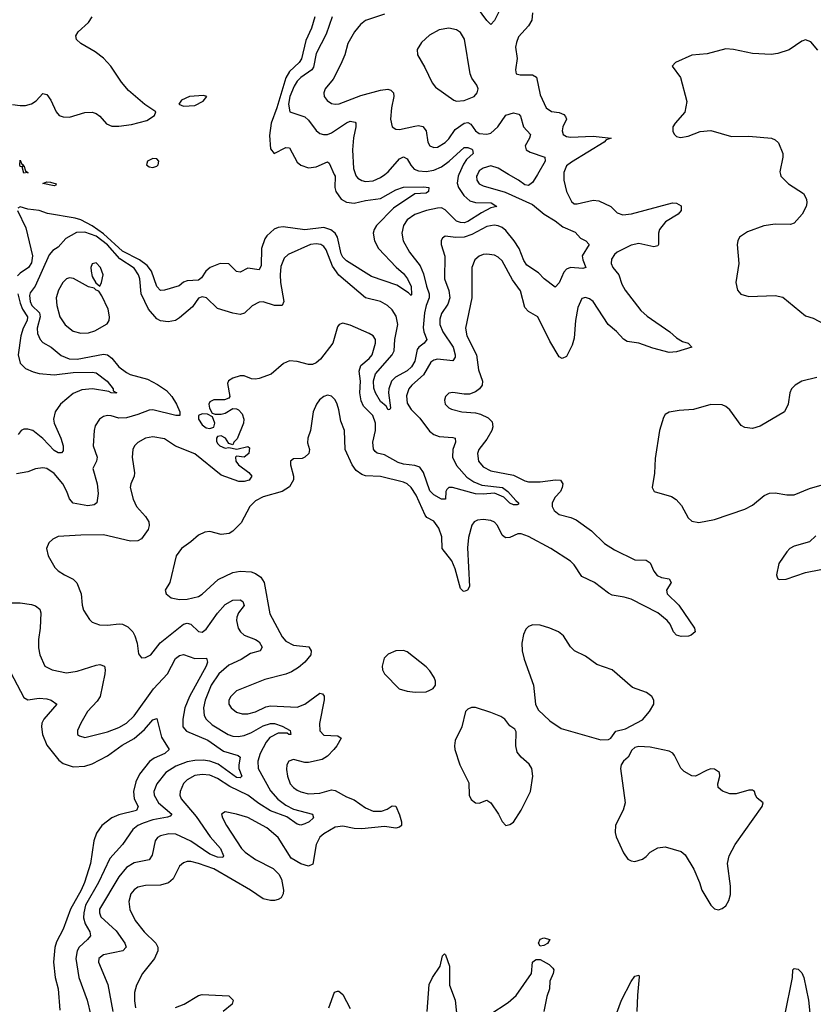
# Model space of a CAD drawing. Header units: inches. Extents: x 1649636 to 1815363, y 506543 to 641975.
# Tile 637 of 656: x 1760367 to 1764550, y 615629 to 620815. Entities that reach past the tile are written whole.
import ezdxf

# ---------------------------------------------------------------- set-up
doc = ezdxf.new("R2010")
doc.units = ezdxf.units.IN
doc.header["$MEASUREMENT"] = 0
doc.layers.add('B7661', color=7, linetype='Continuous')
doc.layers.add('B7662', color=7, linetype='Continuous')

msp = doc.modelspace()

# ---------------------------------------------------------------- linework, layer by layer
at = {"layer": 'B7661', "color": 5}
for points, elevation in [([(1762682.5, 620000), (1762678.2, 619990), (1762673, 619953), (1762679.9, 619930), (1762707.8, 619887.8), (1762740.2, 619860.2), (1762770, 619851.6), (1762852.7, 619850), (1762882.8, 619830), (1762850, 619822.8), (1762801.9, 619798.1), (1762730, 619751.7), (1762710, 619745.3), (1762690, 619746), (1762670, 619754.1), (1762610, 619813.5), (1762590, 619823.6), (1762570, 619822.6), (1762512.2, 619810), (1762450, 619787.8), (1762410, 619760.3), (1762390, 619731.1), (1762381.8, 619690), (1762389.3, 619650), (1762422.3, 619590), (1762477.9, 619517.9), (1762496, 619476), (1762511.1, 619411.1), (1762526.2, 619370), (1762525.3, 619350), (1762510, 619309.7), (1762501.5, 619270), (1762493.5, 619193.5), (1762496.8, 619170), (1762512.9, 619130), (1762499.7, 619110), (1762471.6, 619090), (1762463.2, 619076.8), (1762450, 619015.8), (1762433.1, 618986.9), (1762410, 618964.5), (1762347.5, 618932.5), (1762327.2, 618910), (1762313.4, 618870), (1762311.8, 618850), (1762321.1, 618770), (1762318.7, 618761.3), (1762310, 618758.9), (1762298.3, 618778.3), (1762270, 618803.4), (1762242.2, 618850), (1762234.1, 618874.1), (1762232.2, 618912.2), (1762242, 618950), (1762331.1, 619048.9), (1762340.7, 619070), (1762345.2, 619130), (1762359.9, 619210), (1762352.4, 619252.4), (1762330, 619287.2), (1762305.4, 619310), (1762270, 619330.7), (1762190, 619349.8), (1762049.4, 619469.4), (1762016.3, 619516.3), (1761983.2, 619603.2), (1761970, 619620.7), (1761954, 619630), (1761930, 619634.9), (1761900.3, 619630), (1761781.7, 619578.3), (1761761.2, 619558.8), (1761744.5, 619515.5), (1761739.8, 619470), (1761742.2, 619430), (1761759.2, 619330), (1761750.2, 619309.8), (1761710, 619309), (1761650, 619327.7), (1761630, 619326), (1761593.2, 619306.8), (1761551.6, 619268.5), (1761530, 619261.7), (1761490, 619268.8), (1761410, 619293.7), (1761352.4, 619350), (1761330, 619354.7), (1761310, 619348.2), (1761278.6, 619301.4), (1761210, 619243.6), (1761188.9, 619231.1), (1761150, 619223.5), (1761110, 619228.2), (1761090, 619239.8), (1761047, 619290), (1761007.4, 619370), (1761000.2, 619450), (1760994.2, 619470), (1760970, 619506.1), (1760895.6, 619555.6), (1760830, 619628.3), (1760770, 619673.6), (1760710, 619696.3), (1760666.1, 619693.9), (1760610, 619662.8), (1760570, 619616.9), (1760541.7, 619598.3), (1760523.4, 619576.6), (1760448.5, 619411.5), (1760423.3, 619376.7), (1760418.6, 619361.4), (1760421.9, 619330), (1760431.5, 619310), (1760471.8, 619270), (1760475.2, 619250), (1760458.9, 619190), (1760461.6, 619161.6), (1760474.9, 619130), (1760490, 619114), (1760533.4, 619090), (1760585.9, 619045.9), (1760628.4, 619028.4), (1760670, 619026.6), (1760810, 619052.8), (1760830.2, 619050), (1760852.7, 619032.7), (1760890, 618986.9), (1760930, 618956.2), (1760950, 618946), (1761040.6, 618920.6), (1761093.8, 618893.8), (1761141.3, 618861.3), (1761169.3, 618830), (1761193.1, 618790), (1761211.7, 618750), (1761211.6, 618730), (1761190, 618729), (1761070, 618759.6), (1761050, 618758.3), (1760990, 618734.8), (1760930, 618717.8), (1760890, 618716), (1760850, 618728.3), (1760830, 618729.7), (1760810, 618724.2), (1760788, 618710), (1760764.8, 618675.2), (1760759.5, 618650), (1760755.3, 618570), (1760776.5, 618510), (1760772.6, 618490), (1760752.4, 618450), (1760775.7, 618370), (1760780.8, 618319.3), (1760774.2, 618270), (1760760.7, 618259.3), (1760725.9, 618254.1), (1760648.7, 618268.7), (1760630.5, 618290.5), (1760616.7, 618330), (1760594.6, 618370), (1760550, 618425.2), (1760510, 618450.6), (1760490, 618454.6), (1760450, 618449.8), (1760410, 618434), (1760350, 618422.2)], 540), ([(1762025, 620000), (1762029.4, 619990), (1762028.9, 619930), (1762034.2, 619910), (1762062, 619870), (1762090, 619853.1), (1762130, 619848.2), (1762190, 619863), (1762270, 619873.1), (1762350, 619917.7), (1762390, 619932.6), (1762495, 619935), (1762524, 619930), (1762521.6, 619910), (1762510, 619901.3), (1762450, 619897.7), (1762337.2, 619822.7), (1762248.3, 619730), (1762235.7, 619710), (1762230.1, 619690), (1762237.3, 619650), (1762259, 619610), (1762351.6, 619511.6), (1762390, 619477.6), (1762412.3, 619450), (1762431.1, 619410), (1762432.5, 619367.5), (1762430, 619362.7), (1762416.3, 619376.3), (1762355.9, 619415.9), (1762222.1, 619462.1), (1762090, 619545.1), (1762070, 619564.6), (1762061.8, 619581.8), (1762042.8, 619670), (1762030.4, 619690.4), (1762007.4, 619707.4), (1761970, 619719.8), (1761870, 619708.1), (1761756.5, 619723.5), (1761730, 619720.2), (1761708.5, 619711.5), (1761670, 619677), (1761659.5, 619660.5), (1761642.7, 619610), (1761640.8, 619519.3), (1761630, 619497.8), (1761570, 619505.4), (1761530, 619484), (1761510, 619488.3), (1761469, 619529), (1761423.2, 619530), (1761371, 619510), (1761348.3, 619490), (1761324.8, 619455.2), (1761310, 619443.3), (1761250, 619439.7), (1761230, 619432.1), (1761207.3, 619412.7), (1761130, 619389.9), (1761110, 619388.4), (1761090, 619409.8), (1761062.7, 619490), (1761039.6, 619519.7), (1760999.4, 619550), (1760910, 619596), (1760810, 619687.4), (1760750, 619728.1), (1760690, 619759.8), (1760660.3, 619770), (1760514.5, 619794.5), (1760470, 619810.4), (1760410, 619816.4), (1760370, 619828.3), (1760357.3, 619822.7)], 520), ([(1762780.3, 620000), (1762774.8, 619990), (1762776.8, 619970), (1762789.2, 619950), (1762810, 619939.1), (1762927, 619907), (1763070, 619842), (1763131.6, 619790), (1763190, 619754.8), (1763230, 619723.5), (1763295, 619695), (1763323.2, 619663.2), (1763350.5, 619650), (1763369, 619630), (1763332.3, 619570), (1763334.8, 619550), (1763351.2, 619508.8), (1763335, 619504.9), (1763270.7, 619509.3), (1763250, 619500.6), (1763234.9, 619485.1), (1763210, 619429.5), (1763190, 619405.1), (1763131.1, 619450), (1763101.1, 619481.1), (1763040.9, 619520.9), (1763025.4, 619545.4), (1762999.7, 619610), (1762973.6, 619650), (1762930, 619703.7), (1762910, 619720.1), (1762890, 619729), (1762868.3, 619731.7), (1762830, 619725.4), (1762750, 619682.5), (1762710, 619669.4), (1762666.8, 619666.8), (1762610, 619674), (1762595.8, 619664.2), (1762589.1, 619650.9), (1762589, 619630), (1762608.8, 619568.8), (1762607, 619450), (1762628.8, 619388.8), (1762634.3, 619350), (1762623.8, 619316.2), (1762590, 619267.8), (1762582.3, 619237.7), (1762582.3, 619210), (1762596.8, 619170), (1762653, 619090), (1762663.3, 619050), (1762662.3, 619037.7), (1762650, 619017.2), (1762570, 619026.2), (1762550, 619021.2), (1762534, 619010), (1762496.4, 618943.6), (1762435, 618890), (1762418.3, 618870), (1762405.7, 618834.3), (1762410, 618794.9), (1762430, 618760.6), (1762475.7, 618715.7), (1762528.1, 618648.1), (1762550, 618629.5), (1762579.1, 618619.1), (1762650, 618614.5), (1762663, 618610), (1762663.6, 618590), (1762649.5, 618550), (1762649.1, 618510), (1762670, 618466.8), (1762725, 618405), (1762760.3, 618380.3), (1762802.5, 618362.5), (1762911.3, 618350), (1762940.6, 618330), (1762981.8, 618281.8), (1762997.1, 618270), (1762996.4, 618263.6), (1762990, 618259.3), (1762970, 618258.9), (1762950, 618268.6), (1762919.2, 618299.2), (1762870, 618321.2), (1762810, 618315.2), (1762770, 618317.6), (1762648.8, 618351.2), (1762630, 618351.4), (1762619.6, 618340.4), (1762614, 618330), (1762611.1, 618288.9), (1762590, 618289.1), (1762550, 618311.3), (1762530, 618333.3), (1762495.9, 618430), (1762477, 618457), (1762450, 618467), (1762390, 618473.9), (1762361.7, 618481.7), (1762290, 618522.4), (1762252, 618532), (1762241.1, 618541.1), (1762232.8, 618552.8), (1762229.2, 618589.2), (1762242.1, 618650), (1762243, 618690), (1762229.2, 618730), (1762179.4, 618779.4), (1762166.5, 618806.5), (1762160.3, 618850), (1762162.9, 618910), (1762155.9, 618964.1), (1762166.2, 618993.8), (1762209.8, 619030), (1762224.5, 619050), (1762242.2, 619110), (1762243.1, 619130), (1762229.8, 619149.8), (1762210, 619161.5), (1762110, 619206), (1762070, 619216.9), (1762050.4, 619209.6), (1762042.6, 619197.4), (1762017.8, 619110), (1761952.7, 619027.3), (1761930, 619006.6), (1761910, 618999), (1761890, 618998.2), (1761830, 619014.3), (1761790, 619018), (1761757.1, 619002.9), (1761692, 618948), (1761630, 618924.2), (1761610, 618920.5), (1761590, 618923.6), (1761550, 618938.4), (1761530, 618938.4), (1761490, 618927.3), (1761467.4, 618912.6), (1761462.3, 618897.7), (1761475.8, 618830), (1761470, 618820.9), (1761447.7, 618812.3), (1761390, 618812.2), (1761370, 618801.1), (1761364.8, 618790), (1761368.6, 618768.6), (1761381.6, 618741.6), (1761396.9, 618736.9), (1761430, 618736.3), (1761450, 618742.7), (1761490, 618766.2), (1761510, 618765.2), (1761520, 618760), (1761539.4, 618739.4), (1761548.3, 618710), (1761546.6, 618690), (1761512.9, 618607.1), (1761496.9, 618590), (1761490, 618575.1), (1761470, 618582), (1761451.8, 618610), (1761430, 618622.8), (1761410, 618619.7), (1761404.3, 618610), (1761404.8, 618595.2), (1761410, 618582.2), (1761422.8, 618570), (1761450, 618557.4), (1761470, 618561), (1761512.1, 618552.1), (1761570, 618567), (1761579.5, 618559.5), (1761574.4, 618530), (1761550, 618509.7), (1761510, 618516), (1761504.9, 618510), (1761506.3, 618490), (1761520.3, 618470), (1761575.6, 618430), (1761590.8, 618410.8), (1761576.5, 618390), (1761550, 618382.5), (1761522.3, 618382.3), (1761430, 618415.8), (1761290, 618528.7), (1761188.5, 618568.5), (1761130, 618607.1), (1761070, 618617.1), (1761030.8, 618610), (1760990, 618587.8), (1760972.2, 618570), (1760964.4, 618550), (1760960.8, 618510), (1760971.7, 618428.3), (1760970.3, 618410), (1760953.1, 618370), (1760950.3, 618350), (1760965.5, 618290), (1760983.2, 618250), (1761030, 618197.6), (1761047.4, 618170), (1761050.3, 618150), (1761044.2, 618130), (1761010, 618080.7), (1760990, 618069.6), (1760951.7, 618068.3), (1760810, 618101.5), (1760690, 618100.4), (1760570, 618091.8), (1760542, 618078), (1760520.9, 618059.1), (1760508.2, 618030), (1760517.6, 617990), (1760552, 617930), (1760570, 617912), (1760603, 617890), (1760648.5, 617868.5), (1760667.9, 617847.9), (1760691.3, 617790), (1760696.9, 617730), (1760704.5, 617704.5), (1760735.1, 617655.1), (1760750, 617641.3), (1760787.8, 617627.8), (1760830, 617624.9), (1760891.9, 617631.9), (1760910.1, 617630.1), (1760937.3, 617617.3), (1760964, 617590), (1760974, 617570), (1760986.3, 617530), (1760994.4, 617474.4), (1761010, 617454), (1761030, 617455.5), (1761059.5, 617470), (1761108.4, 617531.6), (1761230, 617631.3), (1761250, 617636.2), (1761270, 617630.7), (1761310, 617592.3), (1761330, 617588.4), (1761350, 617603.6), (1761410, 617687.9), (1761450, 617733.8), (1761490, 617756.5), (1761530, 617758.5), (1761544.4, 617750), (1761550, 617729.5), (1761520.3, 617690), (1761512.7, 617667.3), (1761511, 617650), (1761519.8, 617610), (1761530.7, 617590.7), (1761550, 617573), (1761610, 617550.1), (1761630, 617536.9), (1761644.7, 617510), (1761634.4, 617490), (1761583.1, 617476.9), (1761535.1, 617444.9), (1761470, 617415.2), (1761417.8, 617370), (1761377.2, 617310), (1761344.4, 617230), (1761336.4, 617190), (1761339.8, 617150), (1761350.2, 617130), (1761381.2, 617101.2), (1761466.4, 617050), (1761490, 617040.4), (1761518.4, 617038.4), (1761550, 617044.1), (1761590, 617060.5), (1761650, 617094.8), (1761690, 617107.6), (1761710, 617106.8), (1761750, 617094.4), (1761793.7, 617070), (1761796, 617050), (1761786, 617050), (1761777.1, 617057.1), (1761730, 617056.3), (1761686.3, 617033.7), (1761667.2, 617010), (1761634.5, 616950), (1761622.1, 616910), (1761624.3, 616870), (1761690, 616752.8), (1761728.3, 616708.3), (1761770, 616676.8), (1761810, 616656.1), (1761910.5, 616630), (1761916.1, 616610), (1761892.3, 616590), (1761870, 616578.4), (1761850, 616572.2), (1761830, 616578), (1761776.1, 616616.1), (1761690, 616648.4), (1761627, 616687), (1761569.9, 616730), (1761475.6, 616775.6), (1761410, 616818), (1761370, 616835.4), (1761330, 616839.4), (1761290, 616833.6), (1761250, 616811.2), (1761230, 616790.8), (1761212.6, 616750), (1761211.8, 616730), (1761219, 616710), (1761298.2, 616618.2), (1761371.5, 616510), (1761425, 616450), (1761441.6, 616410), (1761437.4, 616402.6), (1761410, 616404.3), (1761370, 616419.4), (1761270, 616487.3), (1761190, 616523.9), (1761153.8, 616526.2), (1761110, 616515.4), (1761093.7, 616506.4), (1761080.7, 616490), (1761066.2, 616413.8), (1761050.3, 616390), (1760970, 616373.9), (1760930, 616349.9), (1760890, 616300.7), (1760788.5, 616130), (1760787.3, 616110), (1760795, 616090), (1760875.3, 616015.3), (1760920.9, 615950), (1760928.1, 615930), (1760910.6, 615909.4), (1760808.8, 615890), (1760785, 615870), (1760782, 615850), (1760832.1, 615732.1), (1760858.9, 615590)], 560), ([(1763235.6, 620000), (1763235.3, 619970), (1763250.1, 619910.1), (1763276.3, 619856.3), (1763290, 619845.5), (1763305.3, 619845.3), (1763390, 619863.6), (1763420.3, 619860.3), (1763482.8, 619830), (1763517, 619797), (1763547.2, 619787.2), (1763592.1, 619792), (1763808.7, 619850), (1763830, 619848.8), (1763853.6, 619833.6), (1763854, 619810), (1763837.7, 619790), (1763770.8, 619749.2), (1763739.5, 619710), (1763734.6, 619690), (1763735, 619630), (1763730, 619623.1), (1763710, 619619.1), (1763630, 619635), (1763590, 619626.8), (1763516.5, 619590), (1763502.1, 619577.9), (1763486.6, 619553.4), (1763484.1, 619530), (1763493, 619510), (1763526.1, 619470), (1763541, 619421), (1763558.4, 619390), (1763642.1, 619282.1), (1763673.9, 619253.9), (1763794.7, 619170), (1763830, 619139.1), (1763860.4, 619120.4), (1763890.8, 619110), (1763910.8, 619090), (1763830, 619065.9), (1763790, 619061.8), (1763704, 619084), (1763630, 619111.2), (1763570, 619120.2), (1763550, 619132.7), (1763513.1, 619173.1), (1763469.5, 619209.5), (1763390, 619329.8), (1763370, 619345.1), (1763349.1, 619350.9), (1763330, 619345.6), (1763310, 619299.5), (1763296.8, 619230), (1763290, 619137.2), (1763279.3, 619100.7), (1763250, 619040.5), (1763226, 619030), (1763210, 619038.7), (1763161.5, 619121.5), (1763097.6, 619250), (1763050, 619277.7), (1763030, 619299.1), (1763006.7, 619386.7), (1762964.5, 619444.5), (1762910, 619544.4), (1762890, 619563.5), (1762870, 619573.5), (1762830, 619579.8), (1762810, 619577.7), (1762790, 619569.8), (1762765.5, 619550), (1762750.2, 619510), (1762750.1, 619350), (1762718, 619190), (1762724.8, 619150), (1762775.5, 619050), (1762786.1, 618970), (1762806.8, 618910), (1762804.5, 618890), (1762790.2, 618870), (1762770, 618854.6), (1762737.5, 618842.5), (1762710, 618841.4), (1762650, 618851.7), (1762630, 618847.6), (1762612.4, 618830), (1762607.2, 618810), (1762610.5, 618790), (1762630, 618770.5), (1762643.7, 618763.7), (1762698, 618750), (1762770, 618744.3), (1762797, 618737), (1762837.2, 618717.2), (1762857.1, 618697.1), (1762861.6, 618670), (1762855.1, 618650), (1762830, 618606), (1762786.8, 618550), (1762779.8, 618530), (1762785.4, 618490), (1762810, 618459.3), (1762850, 618437.8), (1762970, 618415.3), (1763030, 618386.3), (1763050, 618381.3), (1763110, 618379.9), (1763191.5, 618391.5), (1763217.1, 618390), (1763230.2, 618370), (1763227.1, 618350), (1763218.5, 618330), (1763190, 618299.1), (1763173.2, 618270), (1763173.2, 618250), (1763184.5, 618230), (1763210, 618208.7), (1763272.6, 618192.6), (1763300.4, 618180.4), (1763382.1, 618122.1), (1763450, 618056.5), (1763503.1, 618023.1), (1763610, 617970.4), (1763670, 617968.7), (1763690, 617954.4), (1763709.3, 617909.3), (1763726.5, 617886.5), (1763750, 617877.3), (1763791, 617870), (1763800.4, 617850), (1763776.4, 617810), (1763780.4, 617790), (1763841.8, 617730), (1763924.4, 617610), (1763926.8, 617590), (1763907.1, 617572.9), (1763892.8, 617567.2), (1763854.7, 617565.3), (1763830, 617573.2), (1763813.2, 617590), (1763795, 617630), (1763780.7, 617650), (1763730.8, 617690.8), (1763590, 617762.1), (1763552.9, 617773), (1763490, 617782.9), (1763470, 617793.4), (1763397.9, 617850), (1763330, 617882.5), (1763290, 617943), (1763270, 617963.4), (1763167.6, 618030), (1763050, 618091.8), (1763010, 618105.9), (1762993.3, 618106.7), (1762950, 618087.9), (1762930, 618086.2), (1762920.7, 618090), (1762910, 618099.6), (1762886.6, 618150), (1762870, 618168.6), (1762850, 618177.4), (1762810, 618181.6), (1762780.6, 618179.4), (1762762.6, 618170), (1762750, 618151.8), (1762733.5, 618086.5), (1762727.8, 618032.2), (1762738.7, 617830), (1762727, 617810), (1762710, 617802.7), (1762704.9, 617804.9), (1762690, 617818.9), (1762661.9, 617921.9), (1762644.9, 617964.9), (1762593.6, 618030), (1762592.4, 618090), (1762576.5, 618136.5), (1762550, 618172.5), (1762513.2, 618193.2), (1762504.2, 618204.2), (1762456.7, 618310), (1762431, 618351), (1762410, 618369.8), (1762390, 618378.5), (1762270, 618407.7), (1762190, 618412.3), (1762170, 618418.3), (1762140, 618440), (1762119.9, 618470), (1762083.1, 618550), (1762079.1, 618650), (1762059.3, 618699.3), (1762050, 618759), (1762040.4, 618790), (1762030, 618811.8), (1762010, 618831.6), (1761990, 618836.3), (1761970, 618829.7), (1761947.7, 618812.3), (1761931, 618789), (1761914.7, 618750), (1761899.5, 618650), (1761886, 618610), (1761885.1, 618585.1), (1761895.5, 618550), (1761890.8, 618530), (1761871, 618510), (1761856.7, 618503.3), (1761810, 618500.9), (1761794.8, 618490), (1761794.9, 618470), (1761811.2, 618411.2), (1761811.2, 618391.2), (1761790, 618353.8), (1761750.1, 618329.9), (1761650, 618300.8), (1761610, 618279.8), (1761580.7, 618250), (1761535.1, 618164.9), (1761490, 618121.1), (1761471, 618109), (1761430, 618103.5), (1761370, 618118.5), (1761343.9, 618116.1), (1761310, 618098.9), (1761270, 618063.9), (1761221.1, 618030), (1761192.9, 617990), (1761158.9, 617850), (1761134, 617810), (1761139.1, 617790), (1761166, 617770), (1761210, 617760.8), (1761250, 617761.8), (1761310, 617776.1), (1761330, 617788), (1761413.2, 617866.8), (1761490, 617902.5), (1761530, 617910.2), (1761586.6, 617906.6), (1761610, 617898.5), (1761637.7, 617877.7), (1761656.8, 617850), (1761685.4, 617685.4), (1761750, 617564.6), (1761770, 617541.8), (1761810, 617519.7), (1761890.8, 617510.7), (1761903.9, 617490), (1761902.3, 617470), (1761871, 617430), (1761837.7, 617402.3), (1761800.4, 617379.6), (1761770, 617367.4), (1761660.1, 617339.9), (1761510, 617278.9), (1761480.3, 617250), (1761470.3, 617230), (1761470.3, 617210), (1761482.6, 617190), (1761510, 617168), (1761539.3, 617159.3), (1761570, 617158.9), (1761610, 617169.4), (1761664.8, 617195.2), (1761690, 617200.5), (1761830, 617193.4), (1761870, 617209.5), (1761950, 617267.1), (1761963.6, 617263.6), (1761971.4, 617251.4), (1761971.4, 617231.4), (1761947.8, 617107.8), (1761949, 617069), (1761970, 617047), (1762043.4, 617043.4), (1762061.3, 617030), (1762039.8, 616990), (1762023.2, 616970), (1761990, 616936.1), (1761961.7, 616918.3), (1761890, 616902.3), (1761870, 616902.9), (1761810, 616917.6), (1761786, 616910), (1761774.9, 616890), (1761774, 616866), (1761779.3, 616830), (1761793.8, 616790), (1761811.3, 616770), (1761830, 616757.1), (1761850, 616747), (1761890, 616737.2), (1761950, 616740.7), (1762010, 616758.6), (1762030, 616755.1), (1762090, 616720.6), (1762130, 616705.5), (1762190, 616662.7), (1762230, 616645), (1762274.4, 616645.6), (1762303.6, 616656.4), (1762330, 616673.6), (1762350, 616672.2), (1762370, 616626.8), (1762380.3, 616590), (1762379.5, 616570), (1762370, 616562), (1762350, 616556.5), (1762290, 616565.9), (1762170, 616552), (1762130, 616554), (1762070, 616566.9), (1762030, 616560.7), (1761970, 616527), (1761950, 616509.7), (1761929.5, 616470), (1761912.7, 616367.3), (1761890, 616356.8), (1761848.5, 616368.5), (1761798.8, 616398.8), (1761730, 616507.4), (1761670, 616558.2), (1761570, 616613.3), (1761510, 616630.8), (1761450, 616642), (1761430.8, 616630), (1761435.8, 616610), (1761456.9, 616570), (1761535.9, 616450), (1761555.8, 616430), (1761610, 616391.8), (1761703.5, 616343.5), (1761734.1, 616314.1), (1761747, 616287), (1761758.1, 616230), (1761755.9, 616210), (1761744.7, 616190), (1761730, 616180.6), (1761710, 616175.7), (1761690, 616174.7), (1761650, 616184.8), (1761584, 616230), (1761390, 616341.4), (1761309.4, 616370.6), (1761270, 616380.3), (1761250, 616380.4), (1761230, 616373.7), (1761210, 616355.8), (1761175.5, 616290), (1761152.4, 616267.6), (1761110, 616255.2), (1761030, 616253.7), (1760990, 616246.1), (1760970, 616232.3), (1760953.6, 616210), (1760942.2, 616170), (1760948.1, 616128.1), (1760976.1, 616070), (1761022.7, 616010), (1761084.5, 615950), (1761095.8, 615930), (1761095.9, 615910), (1761078.5, 615870), (1761015.3, 615790), (1760982.3, 615730), (1760972.6, 615690), (1760972.3, 615647.7), (1760977.7, 615610)], 580), ([(1762138.2, 620000), (1762141.7, 619990), (1762150, 619979.2), (1762170, 619966.8), (1762190, 619963), (1762230, 619966.1), (1762270, 619983.5), (1762291.6, 620000)], 540), ([(1763096.4, 620000), (1763083.2, 619976.8), (1763070, 619957.6), (1763050, 619942), (1763030, 619945.1), (1762995.8, 619970), (1762944.5, 620000)], 560), ([(1764376.8, 620000), (1764379.1, 619990), (1764420.3, 619950), (1764498.5, 619898.5), (1764514.7, 619870), (1764516.5, 619850), (1764512.3, 619830), (1764491.3, 619790), (1764450, 619743.5), (1764430, 619736.2), (1764350, 619737.6), (1764290, 619728.2), (1764203.3, 619696.6), (1764162, 619670), (1764151.7, 619650), (1764149, 619630), (1764158, 619530), (1764142.8, 619430), (1764150.4, 619390), (1764168.4, 619368.4), (1764210, 619356.5), (1764350, 619361.8), (1764390, 619353), (1764510, 619255.5), (1764550, 619241.8), (1764610, 619210.2)], 620), ([(1760356.5, 619810), (1760399.1, 619719.1), (1760435.2, 619570), (1760430, 619534), (1760414.5, 619510), (1760370, 619480.2), (1760355.3, 619464.7)], 520), ([(1760357.6, 619370), (1760370, 619322.3), (1760382, 619290), (1760409.1, 619250), (1760407.6, 619230), (1760385.2, 619190), (1760373.8, 619150), (1760360.1, 619050), (1760370, 619006.3), (1760397.6, 618977.6), (1760439, 618959), (1760470, 618951.3), (1760550, 618944.9), (1760650, 618955.9), (1760750, 618958.5), (1760770, 618954.9), (1760828.4, 618910), (1760860.2, 618870), (1760860.6, 618860.6), (1760878.8, 618850), (1760873.1, 618846.9), (1760850.1, 618849.9), (1760836.7, 618856.6), (1760751.1, 618871.1), (1760695.8, 618864.2), (1760650, 618846.5), (1760582.9, 618790), (1760555, 618750), (1760546, 618710), (1760549.5, 618690), (1760584.5, 618610), (1760596.8, 618570), (1760596.1, 618543.9), (1760587.5, 618532.5), (1760570, 618532.7), (1760550, 618544.7), (1760490, 618608.4), (1760437.2, 618650), (1760410, 618657.7), (1760390, 618657.3), (1760375, 618650), (1760360.1, 618630)], 520), ([(1764569.2, 618930.8), (1764490, 618910.6), (1764454.3, 618890), (1764435.8, 618870), (1764426.5, 618850), (1764418.3, 618790), (1764397.8, 618750), (1764270, 618673), (1764230, 618660.7), (1764190, 618666), (1764170, 618677.8), (1764110, 618760.4), (1764090, 618777.8), (1764070, 618786.8), (1764010, 618787.9), (1763918.7, 618761.3), (1763843.4, 618756.6), (1763790, 618747.6), (1763770, 618734.5), (1763760.3, 618719.7), (1763739.6, 618650), (1763717, 618503), (1763713.1, 618426.9), (1763701.3, 618350), (1763710.7, 618330), (1763802.6, 618302.6), (1763827.6, 618287.6), (1763855.8, 618255.8), (1763890.2, 618190.2), (1763910, 618174), (1763946.5, 618166.5), (1764030, 618182.5), (1764190, 618236.3), (1764230, 618256.9), (1764291.7, 618308.3), (1764320, 618320), (1764350, 618323), (1764410, 618311.6), (1764450, 618312.4), (1764530, 618345.7), (1764610, 618367.6)], 620), ([(1764563.3, 618096.7), (1764530, 618064.1), (1764450, 618041.1), (1764427.4, 618030), (1764410, 618012.6), (1764368.8, 617950), (1764356.3, 617890), (1764359.1, 617879.1), (1764362.8, 617870), (1764370, 617866.4), (1764407.3, 617867.3), (1764510, 617903.5), (1764590, 617919)], 620), ([(1760310, 617742.9), (1760370, 617742.7), (1760430, 617734.5), (1760450, 617726.9), (1760474.3, 617710), (1760478.6, 617690), (1760475.9, 617610), (1760465.8, 617550), (1760466.5, 617506.5), (1760473.7, 617470), (1760500.4, 617410), (1760538.8, 617390), (1760614.8, 617374.8), (1760670, 617383.2), (1760770, 617415.5), (1760790, 617419), (1760813.6, 617410), (1760818, 617390), (1760816.2, 617370), (1760791.2, 617250), (1760775.1, 617224.9), (1760725, 617170), (1760690.3, 617110), (1760671.8, 617070), (1760672.7, 617050), (1760682, 617042), (1760710, 617034.3), (1760830, 617063.2), (1760890, 617086.8), (1760930.8, 617110), (1760970, 617148.4), (1761073.2, 617290), (1761145.8, 617370), (1761189.1, 617450), (1761210, 617465.6), (1761230, 617470.2), (1761290, 617450.1), (1761351.7, 617451.7), (1761358, 617430), (1761350.7, 617410), (1761262.3, 617250), (1761238.3, 617190), (1761226.9, 617130), (1761227.8, 617090), (1761246.9, 617066.9), (1761359.9, 617019.9), (1761442.4, 616962.4), (1761519.8, 616939.8), (1761529.1, 616930), (1761521.8, 616890), (1761522.9, 616870), (1761538.8, 616830), (1761530, 616822), (1761510, 616823.9), (1761413.7, 616893.7), (1761370, 616909.9), (1761334, 616914), (1761290, 616913.5), (1761250, 616905.3), (1761190, 616882.2), (1761138.4, 616850), (1761090.1, 616789.9), (1761074.8, 616750), (1761076.4, 616730), (1761098.4, 616690), (1761169, 616630), (1761160.5, 616619.5), (1761146.5, 616613.5), (1761070, 616599.8), (1761017.8, 616582.2), (1760990.1, 616569.9), (1760964.3, 616550), (1760909.2, 616470), (1760843.4, 616396.6), (1760782.7, 616270), (1760714.5, 616150), (1760704.7, 616110), (1760704.6, 616084.6), (1760712.8, 616052.8), (1760736.8, 616010), (1760739.8, 615990), (1760724.6, 615970), (1760681.1, 615930), (1760670.7, 615910), (1760662.9, 615870), (1760679.8, 615770), (1760723, 615650), (1760742.5, 615570)], 540), ([(1760318.8, 617378.8), (1760390, 617243.7), (1760410, 617232.3), (1760470, 617240.6), (1760510, 617237.5), (1760533.4, 617230), (1760562.4, 617210), (1760494, 617130), (1760484.6, 617110), (1760482.2, 617090), (1760488.5, 617050), (1760510, 616992.9), (1760574.1, 616914.1), (1760597.3, 616897.3), (1760650, 616879), (1760710, 616882.3), (1760750, 616894.5), (1760830, 616937.9), (1760907, 616993), (1760971.1, 617028.9), (1761024.7, 617075.3), (1761070, 617127), (1761090, 617133.4), (1761115.1, 617035.1), (1761154.8, 616970), (1761133, 616950), (1761075.5, 616924.5), (1761052.2, 616907.8), (1760999.4, 616840.6), (1760980.2, 616799.8), (1760966.4, 616750), (1760970.1, 616710), (1760992.7, 616670), (1760982.3, 616650), (1760890, 616626.6), (1760853, 616610), (1760799.8, 616570), (1760772.2, 616530), (1760757.5, 616490), (1760741.1, 616370), (1760708.7, 616270), (1760691.3, 616230), (1760635.5, 616130), (1760596.1, 616023.9), (1760561.6, 615958.4), (1760552.6, 615927.4), (1760545.3, 615850), (1760555.1, 615770), (1760569.5, 615709.5), (1760578.4, 615598.4)], 520), ([(1762515.1, 615590), (1762526.5, 615733.5), (1762543.4, 615770), (1762583.7, 615830), (1762596, 615884), (1762606, 615894), (1762612.3, 615890), (1762632.4, 615830), (1762632.1, 615730), (1762661.9, 615650), (1762679.7, 615479.7)], 580), ([(1762845.4, 615574.6), (1762942.7, 615637.3), (1762984.3, 615675.7), (1763064.8, 615790), (1763069.8, 615850), (1763080.8, 615859.2), (1763090, 615864.2), (1763110, 615864.6), (1763158, 615838), (1763178.2, 615818.2), (1763182.3, 615810), (1763179.1, 615790), (1763162.2, 615750), (1763159.4, 615710), (1763145.3, 615670), (1763130.1, 615590)], 580), ([(1764400.6, 615570), (1764440.7, 615770), (1764442.9, 615810), (1764450, 615817.1), (1764470, 615813.7), (1764490, 615794.6), (1764501, 615770), (1764524.8, 615650), (1764537.6, 615530)], 580), ([(1763502.1, 615550), (1763539.5, 615650), (1763590, 615748.4), (1763610, 615777), (1763630, 615782.8), (1763633.3, 615773.3), (1763622.9, 615677.1), (1763620.9, 615590)], 580), ([(1761997.1, 615610), (1762027.5, 615692.5), (1762042, 615698), (1762050, 615698.6), (1762070, 615679.7), (1762110, 615606.4)], 580), ([(1761188.5, 615611.5), (1761234.2, 615630), (1761310, 615674.5), (1761330, 615680.7), (1761470, 615672.4), (1761493, 615650), (1761487.2, 615630), (1761440.6, 615590)], 580)]:
    msp.add_lwpolyline(points, dxfattribs=dict(at, elevation=elevation))
for points, elevation in [([(1760550, 619939), (1760489, 619951), (1760510, 619961), (1760530, 619958.8), (1760558.8, 619950), (1760557.3, 619942.7)], 480), ([(1760770, 619534.5), (1760750, 619529.2), (1760743.1, 619510), (1760744, 619490), (1760750, 619462.8), (1760768, 619428), (1760790, 619411.3), (1760799.3, 619430), (1760807, 619470), (1760793, 619510)], 560), ([(1760630, 619454.7), (1760614.9, 619450), (1760595.5, 619430), (1760572.2, 619390), (1760559.7, 619350), (1760563.8, 619310), (1760578.6, 619250), (1760606.7, 619206.7), (1760650, 619173.7), (1760690, 619163.2), (1760730, 619165.1), (1760763.8, 619176.2), (1760828.1, 619211.9), (1760839.5, 619230), (1760841.6, 619250), (1760833.3, 619290), (1760800.7, 619360.7), (1760784.8, 619384.8), (1760770, 619389.6), (1760759.7, 619399.7), (1760730, 619407.2), (1760651.2, 619451.2)], 560), ([(1761330, 618738.5), (1761310.1, 618729.9), (1761309, 618710), (1761330, 618679.9), (1761350, 618665.5), (1761370, 618661.5), (1761390, 618668.9), (1761396.8, 618690), (1761383.6, 618723.6), (1761357.7, 618737.7)], 560), ([(1763072.5, 617627.5), (1763050, 617618), (1763036, 617604), (1763023.4, 617576.6), (1763014.5, 617530), (1763015.2, 617490), (1763026, 617446), (1763075.3, 617310), (1763085.3, 617210), (1763100.2, 617180.2), (1763161.2, 617121.2), (1763221.7, 617081.7), (1763430, 617022.4), (1763470, 617022.6), (1763483.7, 617030), (1763510, 617067.3), (1763560.1, 617079.9), (1763650, 617127.3), (1763687.3, 617170), (1763709.4, 617210), (1763709.3, 617230), (1763699.3, 617250), (1763671.1, 617271.1), (1763598, 617298), (1763490, 617389.7), (1763410, 617418.3), (1763350, 617463), (1763290.8, 617490.8), (1763270.8, 617510.8), (1763233.3, 617570), (1763206.6, 617590), (1763162.4, 617610), (1763110, 617625.3)], 620), ([(1762390, 617492.8), (1762350, 617489.7), (1762310, 617473), (1762288.3, 617451.7), (1762277.6, 617410), (1762280.4, 617390), (1762290.5, 617370), (1762366.8, 617290), (1762410, 617277.1), (1762452.5, 617272.5), (1762510, 617274.9), (1762530, 617283), (1762547.3, 617292.7), (1762559.3, 617310), (1762559.5, 617330), (1762551.6, 617350), (1762530, 617384.5), (1762510, 617405.6), (1762410, 617484.2)], 620), ([(1762770, 617191.8), (1762748.5, 617191.5), (1762730, 617182.7), (1762717.3, 617170), (1762698, 617090), (1762662.8, 617017.2), (1762659.3, 616990), (1762661.6, 616970), (1762687, 616890), (1762734.8, 616794.8), (1762736, 616730), (1762746.8, 616706.8), (1762770, 616690.3), (1762790, 616687.7), (1762830, 616703.1), (1762850, 616690.4), (1762890.4, 616630), (1762910, 616591), (1762930, 616570.8), (1762950, 616575.5), (1762970, 616588.2), (1763010, 616650.6), (1763059.3, 616750), (1763072.8, 616830), (1763067.6, 616870), (1763052.8, 616892.8), (1763009.7, 616930), (1762990, 616956), (1762982, 616990), (1762984.5, 617064.5), (1762978, 617078), (1762950, 617096), (1762923.7, 617130), (1762903.8, 617143.8), (1762850, 617166.3)], 620), ([(1763630, 616986), (1763610, 616981.2), (1763593, 616967), (1763574, 616930), (1763550, 616909.3), (1763538.4, 616890), (1763534, 616870), (1763558.7, 616690), (1763548.6, 616651.4), (1763508.6, 616571.4), (1763506.2, 616533.8), (1763510.5, 616510), (1763550, 616426.8), (1763573.5, 616393.5), (1763590, 616383.8), (1763610, 616381.6), (1763650, 616393), (1763670, 616407.3), (1763690, 616430.6), (1763730, 616453.4), (1763770, 616458), (1763853.5, 616433.5), (1763875.6, 616415.6), (1763920.7, 616340.7), (1763950.5, 616270), (1763962, 616230), (1764010, 616150.7), (1764030, 616130.6), (1764050, 616125.5), (1764070, 616133), (1764090, 616147.7), (1764104.6, 616175.4), (1764113.1, 616206.9), (1764113.3, 616250), (1764098.5, 616370), (1764106, 616410), (1764138.7, 616470), (1764280.9, 616670), (1764285.2, 616690), (1764254.8, 616714.8), (1764245.2, 616730), (1764241.2, 616750), (1764230, 616755.6), (1764210, 616755.8), (1764143.4, 616736.6), (1764110, 616737.4), (1764071.1, 616751.1), (1764049.4, 616770), (1764047.3, 616790), (1764058.3, 616830), (1764055.8, 616850), (1764030, 616867.8), (1764010, 616868.2), (1763990, 616861.7), (1763930, 616829.7), (1763910, 616831.5), (1763870, 616855.1), (1763851.8, 616871.8), (1763819.2, 616939.2), (1763810, 616951.1), (1763790, 616961.7), (1763690, 616982.7)], 620), ([(1763110, 615935.3), (1763101.2, 615950), (1763110, 615972.4), (1763130, 615978.8), (1763162, 615970), (1763150, 615948.7), (1763130, 615938)], 580)]:
    msp.add_lwpolyline(points, close=True, dxfattribs=dict(at, elevation=elevation))
at = {"layer": 'B7662', "color": 5}
for points, elevation in [([(1762896.4, 620863.6), (1762870, 620809.6), (1762850.2, 620789.8), (1762830, 620809.7), (1762756.1, 620910)], 560), ([(1760330, 620367.7), (1760370, 620361.8), (1760397.3, 620362.7), (1760430, 620370.9), (1760453.4, 620386.6), (1760490, 620425.5), (1760510, 620420.7), (1760531.8, 620390), (1760559.7, 620330), (1760576.3, 620310), (1760597.1, 620302.9), (1760630, 620301.7), (1760710, 620326), (1760750, 620328.2), (1760770, 620321.3), (1760790, 620306.4), (1760825.4, 620265.4), (1760853.8, 620253.8), (1760890, 620253.5), (1760957.1, 620262.9), (1761037.1, 620282.9), (1761078.7, 620310), (1761085.4, 620330), (1761027.4, 620367.4), (1760941.1, 620441.1), (1760904.9, 620484.9), (1760847.6, 620570), (1760810, 620611.6), (1760766.1, 620646.1), (1760689.8, 620690), (1760666.5, 620710), (1760663.2, 620730), (1760675.5, 620750), (1760730, 620800.5), (1760748.8, 620830)], 520), ([(1761922.8, 620830), (1761904.9, 620770), (1761875.5, 620704.5), (1761852.3, 620607.7), (1761840.9, 620590), (1761790, 620542.1), (1761770, 620507.9), (1761723.4, 620350), (1761692.9, 620270), (1761684.6, 620204.6), (1761690, 620134), (1761709.3, 620109.3), (1761770, 620142.2), (1761790, 620138.9), (1761830, 620064.7), (1761850, 620048.7), (1761890, 620033.6), (1761930, 620040.4), (1761990, 620066.5), (1761999.3, 620059.3), (1762025, 620000)], 520), ([(1762015, 620830), (1761982, 620738), (1761930, 620636.8), (1761915.8, 620564.2), (1761906.8, 620550), (1761850.1, 620510), (1761829.6, 620490), (1761814.7, 620465.3), (1761792.1, 620410), (1761784.5, 620370), (1761792, 620330), (1761870, 620303.8), (1761890, 620286), (1761930, 620230.3), (1761950, 620215.8), (1761969.3, 620209.3), (1761990, 620210.2), (1762010, 620218.3), (1762090, 620272.1), (1762110, 620280.6), (1762135, 620275.1), (1762139, 620270), (1762138.8, 620250), (1762127.3, 620192.7), (1762121.2, 620130), (1762127.5, 620030), (1762138.2, 620000)], 540), ([(1762290, 620843.5), (1762190.4, 620810), (1762163.6, 620790), (1762132.9, 620750), (1762096.3, 620690), (1762080.7, 620630), (1762060.2, 620579.8), (1762019, 620501), (1761978.3, 620450), (1761970.3, 620430), (1761972.9, 620410), (1761988.2, 620388.2), (1762010, 620373.8), (1762030, 620369.3), (1762051.5, 620371.5), (1762164.6, 620415.4), (1762270, 620444.3), (1762308.6, 620448.6), (1762323.4, 620443.4), (1762337.6, 620430), (1762338.9, 620410), (1762326.5, 620350), (1762321.6, 620290), (1762330.2, 620250.2), (1762350, 620237.4), (1762370, 620236.9), (1762450, 620254.3), (1762470, 620256.6), (1762492.5, 620252.5), (1762509.2, 620230), (1762518.6, 620170), (1762530, 620150.4), (1762550, 620140.8), (1762570, 620142.9), (1762610, 620167), (1762630, 620186.8), (1762663.3, 620236.7), (1762710, 620269.5), (1762730, 620272.4), (1762744.5, 620264.5), (1762770, 620229.3), (1762790, 620215.5), (1762830, 620210.9), (1762850, 620217.8), (1762888.2, 620250), (1762930, 620312), (1762970, 620324.7), (1762997.5, 620317.5), (1763006.6, 620306.6), (1763022.6, 620250), (1763059, 620210), (1763054.4, 620190), (1763031.4, 620150), (1763037.4, 620130), (1763057.6, 620117.6), (1763135.3, 620090), (1763136.2, 620070), (1763096.4, 620000)], 560), ([(1763070.2, 620850), (1763067.5, 620812.5), (1763050, 620782.6), (1762996.3, 620723.7), (1762985.1, 620694.9), (1762981.5, 620670), (1762989.2, 620610), (1762980.3, 620550), (1762984, 620530), (1763004.4, 620524.4), (1763070, 620524.7), (1763091.9, 620511.9), (1763110, 620419.5), (1763142.5, 620350), (1763170, 620330.8), (1763210, 620325.1), (1763234.9, 620314.9), (1763244.7, 620304.7), (1763249.3, 620290), (1763230.2, 620250), (1763226.1, 620230), (1763232.6, 620210), (1763250, 620199), (1763270, 620195.1), (1763390, 620201.5), (1763484.7, 620190), (1763458.8, 620181.2), (1763448.5, 620170), (1763275.2, 620064.8), (1763250, 620045.1), (1763235.8, 620010), (1763235.6, 620000)], 580), ([(1764573.9, 620653.9), (1764537.2, 620697.2), (1764510, 620709.2), (1764490, 620700.9), (1764423.5, 620656.5), (1764364.1, 620635.9), (1764328, 620632), (1764230, 620637.2), (1764130, 620657.8), (1764090, 620660.7), (1763990, 620634), (1763910, 620627.6), (1763824.7, 620590), (1763806.8, 620570), (1763850.4, 620510), (1763883.8, 620383.8), (1763872.3, 620327.7), (1763822, 620270), (1763810.4, 620250), (1763810, 620226), (1763818, 620210), (1763830, 620199.3), (1763850, 620194.4), (1763890, 620201.7), (1763953.6, 620226.4), (1764010, 620231.6), (1764118.7, 620198.7), (1764210, 620201.7), (1764330.2, 620190.2), (1764350, 620182.6), (1764366.8, 620166.8), (1764389.3, 620110), (1764389.3, 620090), (1764373.6, 620013.6), (1764376.8, 620000)], 620), ([(1762291.6, 620000), (1762310, 620014), (1762370, 620081.5), (1762390, 620092.2), (1762410, 620081.7), (1762428.3, 620048.3), (1762447.3, 620027.3), (1762470, 620017.9), (1762510, 620014.8), (1762550, 620022.3), (1762590, 620039.3), (1762630.7, 620069.3), (1762710, 620140.7), (1762730, 620141), (1762750, 620132.2), (1762754, 620130), (1762757.2, 620110), (1762722.1, 620077.9), (1762705.9, 620054.1), (1762682.5, 620000)], 540), ([(1762944.5, 620000), (1762890, 620031.8), (1762850, 620044.5), (1762810, 620032.9), (1762790, 620017.7), (1762780.3, 620000)], 560)]:
    msp.add_lwpolyline(points, dxfattribs=dict(at, elevation=elevation))
for points, elevation in [([(1762630, 620769.7), (1762579.1, 620760.9), (1762526.6, 620733.4), (1762484.8, 620695.2), (1762462.8, 620657.2), (1762463.8, 620630), (1762503.5, 620563.5), (1762541.6, 620481.6), (1762558.6, 620458.6), (1762656.3, 620390), (1762670, 620384.9), (1762710, 620388.4), (1762762, 620410), (1762779.5, 620430), (1762784.5, 620450), (1762776.2, 620470), (1762750, 620506.6), (1762742.2, 620530), (1762712.2, 620712.2), (1762690, 620747.6), (1762670, 620760.5)], 580), ([(1761335.7, 620415.7), (1761263.1, 620410), (1761221.1, 620390), (1761205.5, 620370), (1761230, 620359.5), (1761290, 620363.2), (1761335, 620385), (1761353.3, 620410)], 520), ([(1760382, 620042), (1760390, 620046), (1760398, 620018), (1760410.2, 620010.2), (1760410, 620006), (1760408.9, 620008.9), (1760390, 620007), (1760379.6, 620039.6), (1760370, 620042), (1760367.5, 620050), (1760370, 620074.9), (1760376.4, 620056.4), (1760386, 620050)], 480), ([(1761070, 620084.2), (1761040.5, 620070), (1761035.5, 620050), (1761050, 620039.5), (1761070, 620035.8), (1761090, 620042.4), (1761096.9, 620050), (1761100.5, 620070), (1761090, 620081.6)], 520)]:
    msp.add_lwpolyline(points, close=True, dxfattribs=dict(at, elevation=elevation))

doc.saveas('drawing.dxf')
